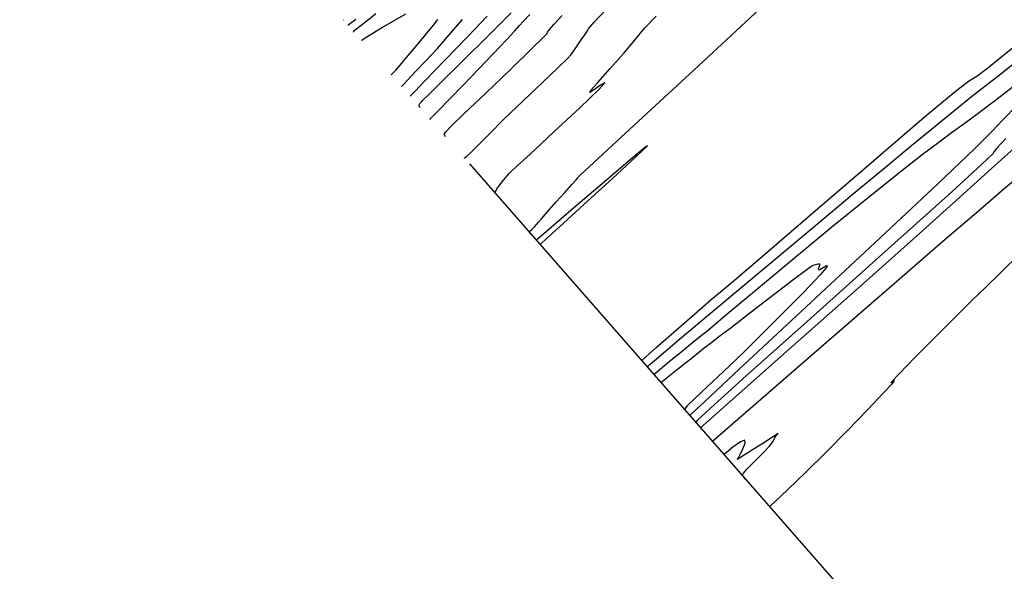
# Model space of a CAD drawing. Extents: x 3249832 to 3255657, y 13789405 to 13793316.
# Tile 652 of 656: x 3253037 to 3253117, y 13791304 to 13791348. Entities that reach past the tile are written whole.
import ezdxf

# ---------------------------------------------------------------- set-up
doc = ezdxf.new("R2010")
doc.units = 0
doc.header["$LTSCALE"] = 100
doc.header["$MEASUREMENT"] = 0
doc.linetypes.add('DASHED', pattern=[0.75, 0.5, -0.25])
for name, color, linetype in [('GRATIO_03231_CON', 1, 'CONTINUOUS'), ('GRATIO_0323_ICON', 1, 'CONTINUOUS'), ('PLAN', 7, 'CONTINUOUS'), ('TARGETS_EAST', 7, 'CONTINUOUS')]:
    doc.layers.add(name, color=color, linetype=linetype)

# ---------------------------------------------------------------- blocks, each defined once
blk = doc.blocks.new('Gratio_032316_contours')
at = {"layer": 'GRATIO_03231_CON', "color": 1, "linetype": 'Continuous', "flags": 128}
for points in [[(3253078.365, 13791331.123), (3253078.288, 13791331.212), (3253078.224, 13791331.286), (3253078.189, 13791331.327), (3253078.197, 13791331.335), (3253078.269, 13791331.364), (3253078.428, 13791331.485), (3253078.679, 13791331.739), (3253078.961, 13791332.053), (3253079.197, 13791332.328), (3253079.348, 13791332.505), (3253079.517, 13791332.701), (3253079.846, 13791333.073), (3253080.42, 13791333.718), (3253081.097, 13791334.476), (3253081.676, 13791335.126), (3253082.009, 13791335.501), (3253082.146, 13791335.658), (3253082.185, 13791335.709), (3253082.36, 13791335.888), (3253083.445, 13791336.903), (3253086.347, 13791339.586), (3253091.516, 13791344.351), (3253097.579, 13791349.958)], [(3253075.446, 13791334.451), (3253075.495, 13791334.395), (3253075.53, 13791334.357), (3253075.536, 13791334.352), (3253075.511, 13791334.399), (3253075.514, 13791334.524), (3253075.617, 13791334.758), (3253075.863, 13791335.106), (3253076.177, 13791335.491), (3253076.455, 13791335.815), (3253076.621, 13791336.004), (3253076.694, 13791336.086), (3253076.721, 13791336.117), (3253076.797, 13791336.192), (3253077.21, 13791336.577), (3253078.294, 13791337.579), (3253080.2, 13791339.337), (3253082.327, 13791341.316), (3253083.892, 13791342.811), (3253084.333, 13791343.318), (3253083.989, 13791343.126), (3253083.424, 13791342.725), (3253083.118, 13791342.538), (3253083.212, 13791342.721), (3253083.764, 13791343.365), (3253084.758, 13791344.478), (3253085.888, 13791345.743), (3253086.772, 13791346.761), (3253087.191, 13791347.297), (3253087.565, 13791347.758), (3253088.473, 13791348.714)], [(3253072.941, 13791337.309), (3253072.997, 13791337.28), (3253073.144, 13791337.359), (3253073.472, 13791337.651), (3253074.061, 13791338.246), (3253074.956, 13791339.158), (3253076.189, 13791340.382), (3253077.734, 13791341.866), (3253079.311, 13791343.357), (3253080.579, 13791344.557), (3253081.298, 13791345.257), (3253081.629, 13791345.624), (3253081.833, 13791345.914), (3253082.112, 13791346.322), (3253082.437, 13791346.79), (3253082.717, 13791347.196), (3253082.886, 13791347.45), (3253082.971, 13791347.587), (3253083.019, 13791347.674), (3253083.114, 13791347.809), (3253083.473, 13791348.212), (3253084.348, 13791349.132)], [(3253071.467, 13791338.99), (3253071.416, 13791339.054), (3253071.384, 13791339.127), (3253071.391, 13791339.217), (3253071.497, 13791339.375), (3253071.93, 13791339.822), (3253072.962, 13791340.823), (3253074.716, 13791342.503), (3253076.738, 13791344.438), (3253078.427, 13791346.064), (3253079.337, 13791346.963), (3253079.642, 13791347.293), (3253079.668, 13791347.357), (3253079.703, 13791347.425), (3253079.87, 13791347.627), (3253080.254, 13791348.057), (3253080.884, 13791348.756)], [(3253069.418, 13791341.331), (3253069.366, 13791341.396), (3253069.334, 13791341.467), (3253069.341, 13791341.551), (3253069.397, 13791341.648), (3253069.478, 13791341.744), (3253069.55, 13791341.82), (3253069.643, 13791341.914), (3253070.029, 13791342.296), (3253071.04, 13791343.296), (3253072.847, 13791345.082), (3253074.968, 13791347.184), (3253076.761, 13791348.973)], [(3253063.245, 13791348.42), (3253063.228, 13791348.395)], [(3253068.616, 13791342.243), (3253068.613, 13791342.247), (3253068.611, 13791342.25), (3253068.609, 13791342.253), (3253068.655, 13791342.302), (3253068.978, 13791342.636), (3253069.856, 13791343.543), (3253071.427, 13791345.166), (3253073.273, 13791347.078), (3253074.842, 13791348.708)], [(3253064.233, 13791348.446), (3253063.682, 13791348.024), (3253063.598, 13791347.968), (3253063.597, 13791347.968), (3253063.6, 13791347.963), (3253063.607, 13791347.954)], [(3253067.936, 13791343.023), (3253067.948, 13791343.05), (3253068.073, 13791343.193), (3253068.425, 13791343.567), (3253069.058, 13791344.229), (3253069.802, 13791345.007), (3253070.431, 13791345.67), (3253070.807, 13791346.082), (3253071.147, 13791346.477), (3253071.758, 13791347.186), (3253072.849, 13791348.431)], [(3253065.846, 13791348.903), (3253065.131, 13791348.334), (3253064.523, 13791347.852), (3253064.179, 13791347.585), (3253064.05, 13791347.489), (3253064.032, 13791347.474), (3253064.038, 13791347.465), (3253064.05, 13791347.45), (3253064.064, 13791347.432)], [(3253097.662, 13791309.122), (3253099.083, 13791310.476), (3253100.568, 13791311.909), (3253102.182, 13791313.502), (3253103.931, 13791315.269), (3253105.586, 13791316.971), (3253106.857, 13791318.3), (3253107.537, 13791319.036), (3253107.735, 13791319.287), (3253107.641, 13791319.244), (3253107.468, 13791319.121), (3253107.514, 13791319.214), (3253108.1, 13791319.841), (3253109.416, 13791321.189), (3253111.128, 13791322.919), (3253112.771, 13791324.558), (3253114.014, 13791325.777), (3253115.075, 13791326.8), (3253116.309, 13791327.994), (3253117.924, 13791329.581)], [(3253118.432, 13791336.288), (3253116.6, 13791334.759), (3253114.695, 13791333.141), (3253111.644, 13791330.512), (3253106.676, 13791326.211), (3253100.229, 13791320.621), (3253093.043, 13791314.387)], [(3253067.074, 13791344.002), (3253067.09, 13791343.997), (3253067.137, 13791344.029), (3253067.245, 13791344.136), (3253067.449, 13791344.359), (3253067.793, 13791344.754), (3253068.327, 13791345.383), (3253069.061, 13791346.257), (3253069.846, 13791347.198), (3253070.492, 13791347.978), (3253070.858, 13791348.433)], [(3253068.238, 13791348.855), (3253067.339, 13791348.349), (3253066.459, 13791347.832), (3253065.689, 13791347.363), (3253065.119, 13791347.01), (3253064.811, 13791346.818), (3253064.697, 13791346.748), (3253064.68, 13791346.738)], [(3253078.979, 13791330.429), (3253079.021, 13791330.381), (3253079.059, 13791330.338), (3253079.088, 13791330.304), (3253079.166, 13791330.336), (3253079.581, 13791330.695), (3253080.686, 13791331.697), (3253082.653, 13791333.496), (3253084.946, 13791335.601), (3253086.854, 13791337.362), (3253087.789, 13791338.248), (3253087.672, 13791338.192), (3253086.545, 13791337.247), (3253084.501, 13791335.505), (3253081.814, 13791333.206), (3253078.806, 13791330.629)], [(3253095.824, 13791311.213), (3253095.707, 13791311.344), (3253095.6, 13791311.466), (3253095.51, 13791311.568), (3253095.461, 13791311.66), (3253095.537, 13791311.826), (3253095.834, 13791312.168), (3253096.399, 13791312.743), (3253097.068, 13791313.414), (3253097.626, 13791313.998), (3253097.915, 13791314.356), (3253098.01, 13791314.544), (3253098.045, 13791314.659), (3253098.124, 13791314.782), (3253098.231, 13791314.904), (3253098.32, 13791314.996), (3253098.338, 13791315.024), (3253098.194, 13791314.937), (3253097.791, 13791314.678), (3253097.087, 13791314.226), (3253096.27, 13791313.703), (3253095.581, 13791313.263), (3253095.204, 13791313.024), (3253095.072, 13791312.942), (3253095.06, 13791312.937), (3253095.063, 13791312.94), (3253095.063, 13791312.941), (3253095.063, 13791312.942), (3253095.066, 13791312.945), (3253095.07, 13791312.95), (3253095.075, 13791312.955), (3253095.084, 13791312.972), (3253095.133, 13791313.069), (3253095.264, 13791313.327), (3253095.483, 13791313.776), (3253095.661, 13791314.239), (3253095.634, 13791314.486), (3253095.284, 13791314.35), (3253094.686, 13791313.916), (3253093.965, 13791313.334)]]:
    blk.add_lwpolyline(points, dxfattribs=at)
at = {"layer": 'GRATIO_03231_CON', "color": 5, "linetype": 'Continuous', "flags": 128}
for points in [[(3253087.312, 13791320.924), (3253087.317, 13791320.919), (3253087.321, 13791320.916), (3253087.323, 13791320.914), (3253087.364, 13791320.953), (3253087.659, 13791321.218), (3253088.464, 13791321.93), (3253089.904, 13791323.196), (3253091.57, 13791324.654), (3253092.924, 13791325.826), (3253093.689, 13791326.468), (3253094.653, 13791327.27), (3253096.867, 13791329.155), (3253100.962, 13791332.675), (3253105.88, 13791336.905), (3253110.144, 13791340.548), (3253112.638, 13791342.63), (3253113.709, 13791343.459), (3253114.066, 13791343.667), (3253114.393, 13791343.858), (3253115.273, 13791344.527), (3253117.26, 13791346.143)], [(3253119.469, 13791339.919), (3253115.571, 13791336.412), (3253113.006, 13791334.091), (3253110.014, 13791331.404), (3253105.249, 13791327.165), (3253099.024, 13791321.649), (3253092.07, 13791315.494)], [(3253087.754, 13791320.411), (3253087.841, 13791320.495), (3253088.476, 13791321.036), (3253090.205, 13791322.492), (3253093.346, 13791325.126), (3253097.291, 13791328.43), (3253101.206, 13791331.702), (3253104.429, 13791334.387), (3253107, 13791336.521), (3253109.135, 13791338.286), (3253111.009, 13791339.829), (3253112.631, 13791341.152), (3253113.966, 13791342.221), (3253115.038, 13791343.05), (3253116.087, 13791343.856), (3253117.408, 13791344.903)], [(3253116.731, 13791338.842), (3253116.32, 13791338.393), (3253115.978, 13791338.013), (3253115.795, 13791337.778), (3253115.676, 13791337.597), (3253114.775, 13791336.726), (3253112.06, 13791334.255), (3253106.981, 13791329.703), (3253100.922, 13791324.29), (3253095.749, 13791319.666), (3253092.865, 13791317.068), (3253091.817, 13791316.094), (3253091.686, 13791315.932)], [(3253088.298, 13791319.798), (3253089.511, 13791320.795), (3253090.598, 13791321.686), (3253091.432, 13791322.367), (3253091.995, 13791322.824), (3253092.699, 13791323.402), (3253094.065, 13791324.538), (3253096.439, 13791326.522), (3253099.483, 13791329.058), (3253102.684, 13791331.702), (3253105.598, 13791334.073), (3253108.059, 13791336.041), (3253109.971, 13791337.536), (3253111.31, 13791338.548), (3253112.35, 13791339.306), (3253113.436, 13791340.101), (3253114.804, 13791341.131), (3253116.258, 13791342.234), (3253117.49, 13791343.159)], [(3253117.655, 13791341.52), (3253116.494, 13791340.333), (3253115.605, 13791339.403), (3253114.195, 13791338), (3253111.229, 13791335.176), (3253106.137, 13791330.407), (3253100.205, 13791324.879), (3253095.182, 13791320.206), (3253092.381, 13791317.593), (3253091.353, 13791316.626), (3253091.212, 13791316.48)], [(3253088.865, 13791319.151), (3253090.219, 13791320.229), (3253091.433, 13791321.193), (3253092.366, 13791321.93), (3253092.969, 13791322.399), (3253093.556, 13791322.847), (3253094.532, 13791323.592), (3253096.144, 13791324.83), (3253098.019, 13791326.27), (3253099.623, 13791327.497), (3253100.562, 13791328.203), (3253100.986, 13791328.498), (3253101.18, 13791328.597), (3253101.373, 13791328.673), (3253101.56, 13791328.724), (3253101.678, 13791328.704), (3253101.685, 13791328.587), (3253101.628, 13791328.424), (3253101.576, 13791328.285), (3253101.589, 13791328.228), (3253101.699, 13791328.265), (3253101.928, 13791328.398), (3253102.233, 13791328.57), (3253102.305, 13791328.501), (3253101.769, 13791327.854), (3253100.412, 13791326.443), (3253098.665, 13791324.684), (3253097.124, 13791323.144), (3253096.207, 13791322.224), (3253095.639, 13791321.66), (3253094.97, 13791321.022), (3253093.888, 13791320.007), (3253092.63, 13791318.828), (3253091.571, 13791317.824), (3253090.991, 13791317.25), (3253090.787, 13791317.026), (3253090.761, 13791316.99), (3253090.748, 13791317.004), (3253090.722, 13791317.033), (3253090.689, 13791317.07)]]:
    blk.add_lwpolyline(points, dxfattribs=at)
at = {"layer": 'GRATIO_0323_ICON', "color": 7, "linetype": 'Continuous', "flags": 128}
blk.add_lwpolyline([(3253070.259, 13791340.37), (3253070.247, 13791340.385), (3253070.236, 13791340.398), (3253070.228, 13791340.408), (3253070.248, 13791340.44), (3253070.421, 13791340.621), (3253070.896, 13791341.104), (3253071.767, 13791341.989), (3253072.915, 13791343.16), (3253074.165, 13791344.449), (3253075.353, 13791345.694), (3253076.357, 13791346.762), (3253077.067, 13791347.529), (3253077.443, 13791347.948), (3253077.74, 13791348.273), (3253078.285, 13791348.832)], dxfattribs=at)

msp = doc.modelspace()

# ---------------------------------------------------------------- linework, layer by layer
at = {"layer": 'PLAN', "color": 8, "linetype": 'DASHED'}
msp.add_line((3252628.4, 13791844.31), (3253526.26, 13790820.3), dxfattribs=at)

# ---------------------------------------------------------------- block references
at = {"layer": 'TARGETS_EAST'}
msp.add_blockref('Gratio_032316_contours', (0, 0), dxfattribs=at)

doc.saveas('drawing.dxf')
